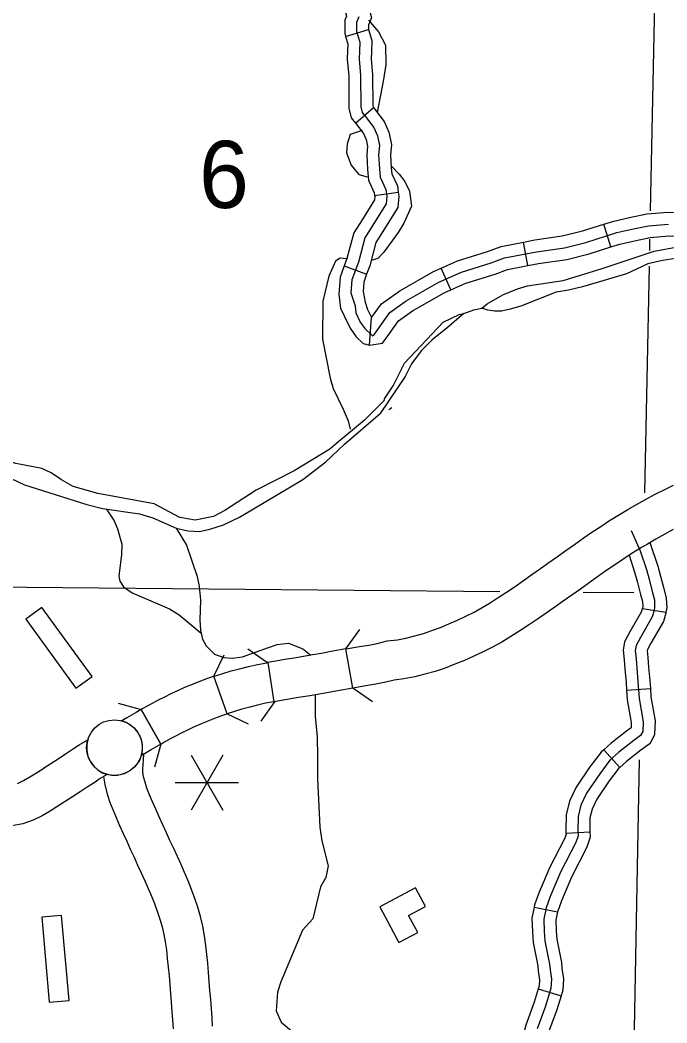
# Model space of a CAD drawing. Extents: x 0 to 3171, y 0 to 2059.
# Drawn here: x 1380.6 to 1448.5, y 456.8 to 562 of the extents above; entities that cross this region are included whole.
import ezdxf

# ---------------------------------------------------------------- set-up
doc = ezdxf.new("R2010")
doc.units = 0
for name, color, linetype in [('Level 10', 7, 'Continuous'), ('Level 24', 7, 'Continuous'), ('Level 32', 7, 'Continuous'), ('Level 35', 7, 'Continuous'), ('Level 37', 7, 'Continuous'), ('Level 48', 7, 'Continuous'), ('Level 5', 7, 'Continuous'), ('Level 57', 7, 'Continuous'), ('Level 58', 7, 'Continuous')]:
    doc.layers.add(name, color=color, linetype=linetype)

msp = doc.modelspace()

# ---------------------------------------------------------------- linework, layer by layer
at = {"layer": 'Level 10'}
for p, q in [((1395.37, 486.06), (1393.31, 489.68)), ((1402.32, 489.24), (1402.33, 489.24)), ((1383.08, 483.54), (1383.07, 483.53)), ((1385.33, 480.04), (1385.32, 480.03))]:
    msp.add_line(p, q, dxfattribs=at)
for points in [[(1415.52, 491.94), (1414.8, 496.05), (1415.2, 496.12), (1416.21, 496.29), (1417.19, 496.45), (1418.09, 496.62), (1419.13, 496.88), (1420.22, 497), (1421.1, 497.19), (1422.03, 497.41), (1422.93, 497.67), (1423.82, 497.96), (1424.71, 498.3), (1425.61, 498.67), (1426.5, 499.06), (1427.37, 499.47), (1428.24, 499.91), (1429.09, 500.38), (1429.93, 500.88), (1430.78, 501.43), (1431.66, 502.01), (1432.55, 502.61), (1433.43, 503.22), (1434.32, 503.84), (1435.21, 504.47), (1436.11, 505.11), (1437, 505.73), (1437.88, 506.37), (1438.79, 507.01), (1439.7, 507.65), (1440.62, 508.28), (1441.54, 508.9), (1442.47, 509.51), (1443.67, 510.27), (1444.37, 510.67), (1445.3, 511.2), (1446.23, 511.71), (1447.24, 512.29), (1448.28, 512.77), (1449.16, 513.24)], [(1449.14, 508.58), (1448.27, 508.08), (1447.34, 507.57), (1446.44, 507.05), (1445.81, 506.69), (1444.72, 506.01), (1443.85, 505.44), (1442.97, 504.84), (1442.08, 504.23), (1441.19, 503.61), (1440.31, 502.98), (1439.41, 502.33), (1438.51, 501.7), (1437.61, 501.07), (1436.72, 500.43), (1435.81, 499.79), (1434.89, 499.16), (1433.97, 498.55), (1433.05, 497.94), (1432.12, 497.34), (1431.16, 496.77), (1430.19, 496.23), (1429.2, 495.73), (1428.22, 495.27), (1427.23, 494.83), (1426.24, 494.43), (1425.22, 494.04), (1424.16, 493.68), (1423.08, 493.38), (1422.02, 493.13), (1420.89, 492.89), (1419.87, 492.77), (1418.99, 492.55), (1417.93, 492.34), (1416.89, 492.18), (1415.91, 492.01), (1415.52, 491.94)], [(1402.33, 489.24), (1400.93, 493.17), (1401.01, 493.2), (1401.87, 493.47), (1402.75, 493.73), (1403.64, 493.97), (1404.56, 494.2), (1405.51, 494.41), (1406.48, 494.6), (1406.61, 494.62)], [(1406.61, 494.62), (1407.23, 490.5), (1406.37, 490.34), (1405.53, 490.15), (1404.7, 489.94), (1403.88, 489.72), (1403.09, 489.48), (1402.33, 489.24), (1402.32, 489.24)], [(1400.93, 493.17), (1400.69, 493.09), (1400.17, 492.9), (1399.36, 492.59), (1398.59, 492.29), (1397.85, 491.98), (1397.13, 491.66), (1396.43, 491.33), (1395.75, 491), (1395.09, 490.67), (1394.46, 490.33), (1393.86, 490), (1393.49, 489.78), (1393.31, 489.68)], [(1393.31, 489.68), (1395.37, 486.06), (1393.3, 489.68), (1392.77, 489.38), (1392.28, 489.09), (1391.82, 488.82), (1391.28, 488.51)], [(1391.28, 488.51), (1391.36, 488.48), (1391.45, 488.45), (1391.56, 488.41), (1391.67, 488.37), (1391.79, 488.31), (1391.89, 488.26), (1391.95, 488.23), (1391.99, 488.2), (1392.04, 488.17), (1392.08, 488.15), (1392.13, 488.12), (1392.18, 488.08), (1392.23, 488.05), (1392.31, 487.98), (1392.37, 487.94), (1392.44, 487.87), (1392.51, 487.81), (1392.56, 487.76), (1392.65, 487.67), (1392.73, 487.57), (1392.81, 487.49), (1392.88, 487.38), (1392.97, 487.25), (1393.04, 487.13), (1393.11, 487.01), (1393.17, 486.88), (1393.22, 486.76), (1393.27, 486.63), (1393.31, 486.51), (1393.34, 486.39), (1393.36, 486.29), (1393.38, 486.16), (1393.4, 486.05), (1393.41, 485.9), (1393.42, 485.75), (1393.42, 485.6), (1393.41, 485.45), (1393.4, 485.36), (1393.39, 485.26), (1393.37, 485.17), (1393.36, 485.1), (1393.34, 484.99), (1393.3, 484.87), (1394.37, 485.48), (1394.85, 485.76), (1395.37, 486.06), (1395.37, 486.06)], [(1395.37, 486.06), (1395.58, 486.18), (1395.9, 486.36), (1396.45, 486.67), (1397.02, 486.97), (1397.61, 487.27), (1398.22, 487.57), (1398.84, 487.86), (1399.49, 488.15), (1400.17, 488.43), (1400.87, 488.71), (1401.6, 488.99), (1401.88, 489.08), (1402.31, 489.24)], [(1383.07, 483.53), (1383.83, 484.03), (1384.6, 484.53), (1385.36, 485.04), (1386.09, 485.51), (1386.79, 485.97), (1387.71, 486.52), (1387.6, 486), (1387.59, 485.41), (1387.72, 484.8), (1387.94, 484.28), (1388.33, 483.74), (1388.71, 483.38), (1389.21, 483.06), (1389.74, 482.88)], [(1400.81, 456.46), (1400.75, 457.39), (1400.68, 458.33), (1400.61, 459.27), (1400.53, 460.21), (1400.46, 461.15), (1400.38, 462.11), (1400.29, 463.06), (1400.19, 464), (1400.09, 464.94), (1399.96, 465.95), (1399.77, 466.96), (1399.53, 467.96), (1399.24, 468.94), (1398.93, 469.87), (1398.6, 470.79), (1398.25, 471.7), (1397.87, 472.58), (1397.49, 473.44), (1397.11, 474.27), (1396.73, 475.11), (1396.33, 475.95), (1395.96, 476.76), (1395.59, 477.59), (1395.21, 478.42), (1394.84, 479.23), (1394.49, 480), (1394.19, 480.74), (1393.92, 481.44), (1393.72, 482.07), (1393.57, 482.64), (1393.5, 483.11), (1393.49, 483.49), (1393.51, 483.87), (1393.57, 484.36), (1393.6, 485.04), (1393.3, 484.87), (1393.13, 484.35), (1392.9, 484.02), (1392.63, 483.68), (1392.11, 483.24), (1391.52, 482.94), (1390.83, 482.78), (1390.24, 482.77), (1389.74, 482.88), (1389.36, 482.65)], [(1380.34, 481.93), (1380.95, 482.23), (1381.61, 482.61), (1382.33, 483.06), (1383.08, 483.54)], [(1389.74, 482.88), (1389.02, 482.45), (1388.36, 482.01), (1387.64, 481.55), (1386.9, 481.06), (1386.11, 480.54), (1385.33, 480.04)], [(1389.36, 482.65), (1389.49, 481.82), (1389.71, 480.93), (1389.99, 480.05), (1390.32, 479.2), (1390.67, 478.36), (1391.04, 477.51), (1391.42, 476.69), (1391.79, 475.87), (1392.17, 475.04), (1392.56, 474.19), (1392.94, 473.37), (1393.31, 472.55), (1393.69, 471.72), (1394.05, 470.92), (1394.39, 470.12), (1394.7, 469.32), (1394.99, 468.52), (1395.26, 467.7), (1395.51, 466.88), (1395.7, 466.09), (1395.84, 465.3), (1395.95, 464.46), (1396.05, 463.57), (1396.14, 462.65), (1396.23, 461.74), (1396.31, 460.82), (1396.38, 459.88), (1396.46, 458.94), (1396.53, 458.02), (1396.59, 457.1), (1396.65, 456.18)], [(1385.32, 480.03), (1384.55, 479.54), (1383.77, 479.04), (1382.91, 478.55), (1381.96, 478.09), (1380.9, 477.71), (1379.74, 477.47)]]:
    msp.add_lwpolyline(points, dxfattribs=at)
at = {"layer": 'Level 24'}
msp.add_circle((1390.5, 485.69), 2.92, dxfattribs=at)
at = {"layer": 'Level 32'}
for p, q in [((1414.77, 560.31), (1417.17, 561.03)), ((1415.81, 551.21), (1417.7, 552.85)), ((1417.81, 543.62), (1420.29, 543.98)), ((1442.61, 538.22), (1441.86, 540.6)), ((1433.9, 536.27), (1433.43, 538.72)), ((1414.63, 536.22), (1416.97, 535.36)), ((1425.81, 533.71), (1424.79, 535.99)), ((1417.28, 527.92), (1417.48, 530.8)), ((1445.91, 500.3), (1448.38, 499.89)), ((1444.26, 491.7), (1446.75, 491.88)), ((1441.86, 485.47), (1443.54, 483.62)), ((1437.89, 476.72), (1440.39, 476.86)), ((1434.55, 468.95), (1437.01, 468.47)), ((1434.99, 460.39), (1437.38, 459.64))]:
    msp.add_line(p, q, dxfattribs=at)
for points in [[(1413.62, 569.18), (1415.08, 567.7), (1416.24, 566.32), (1416.71, 565.28), (1417.47, 562.27), (1417.17, 561.52), (1417.17, 561.01), (1417.17, 561.03)], [(1411.84, 567.43), (1413.23, 566.02), (1414.11, 564.98), (1414.34, 564.45), (1414.85, 562.44), (1414.67, 562), (1414.67, 560.64), (1414.77, 560.31)], [(1416.16, 562.36), (1415.92, 561.76), (1415.92, 560.83), (1416.26, 559.71), (1416.23, 558.75), (1416.18, 557.94), (1416.34, 556.2), (1416.36, 552.93), (1416.49, 552.33), (1416.83, 551.94), (1417.71, 550.75), (1418.1, 549.86), (1418.31, 548.87), (1418.23, 547.89), (1418.31, 546.43), (1418.39, 545.55), (1418.99, 544.26), (1419.09, 543.53), (1419.02, 542.75), (1417.56, 540.39), (1416.78, 539.19), (1416.1, 536.62), (1415.43, 534.78), (1415.32, 533.41), (1415.78, 532.03)], [(1417.17, 561.03), (1417.51, 559.88), (1417.48, 558.69), (1417.43, 557.96), (1417.59, 556.26), (1417.61, 553.07), (1417.65, 552.91), (1417.7, 552.85)], [(1414.77, 560.31), (1415, 559.54), (1414.98, 558.8), (1414.93, 557.93), (1415.09, 556.14), (1415.11, 552.79), (1415.34, 551.75), (1415.81, 551.21)], [(1417.7, 552.85), (1417.81, 552.72), (1418.8, 551.38), (1419.3, 550.25), (1419.57, 548.96), (1419.48, 547.87), (1419.56, 546.52), (1419.61, 545.88), (1420.2, 544.62), (1420.29, 543.98)], [(1415.81, 551.21), (1415.85, 551.16), (1416.63, 550.11), (1416.91, 549.48), (1417.05, 548.79), (1416.98, 547.9), (1417.06, 546.34), (1417.16, 545.22), (1417.77, 543.9), (1417.81, 543.62)], [(1417.81, 543.62), (1417.83, 543.5), (1417.8, 543.16), (1416.5, 541.06), (1415.62, 539.71), (1414.91, 537), (1414.63, 536.22)], [(1420.29, 543.98), (1420.35, 543.56), (1420.23, 542.35), (1418.61, 539.72), (1417.94, 538.68), (1417.3, 536.25), (1416.97, 535.36)], [(1441.86, 540.6), (1442.9, 540.93), (1444.55, 541.31), (1446.37, 541.68), (1448.62, 541.87), (1450.52, 541.8), (1451.08, 541.72)], [(1415.78, 532.03), (1415.83, 531.31), (1416.3, 530.34), (1416.83, 529.61), (1417.47, 529.01), (1417.6, 528.88), (1417.71, 528.97), (1419.41, 531.35), (1421.13, 532.57), (1424.55, 534.51), (1426.94, 535.58), (1430.05, 536.55), (1431.43, 537.07), (1434.81, 537.72), (1437.74, 538.14), (1439.97, 538.7), (1443.23, 539.72), (1444.82, 540.09), (1446.55, 540.44), (1448.65, 540.62)], [(1433.43, 538.72), (1434.61, 538.95), (1437.5, 539.37), (1439.63, 539.91), (1441.86, 540.6)], [(1424.79, 535.99), (1426.5, 536.75), (1429.64, 537.73), (1431.09, 538.28), (1433.43, 538.72)], [(1442.61, 538.22), (1443.55, 538.51), (1445.09, 538.87), (1446.73, 539.2), (1448.68, 539.37), (1450.29, 539.31), (1450.71, 539.25)], [(1433.9, 536.27), (1435.02, 536.48), (1437.98, 536.91), (1440.31, 537.5), (1442.61, 538.22)], [(1414.63, 536.22), (1414.2, 535.05), (1414.06, 533.25), (1414.23, 531.78), (1414.6, 530.98), (1415.23, 529.7), (1415.88, 528.78), (1416.61, 528.1), (1417.28, 527.92), (1418.63, 528.12), (1419.3, 529.05)], [(1417.48, 530.8), (1418.52, 532.25), (1420.45, 533.62), (1423.98, 535.63), (1424.79, 535.99)], [(1425.81, 533.71), (1427.38, 534.41), (1430.46, 535.37), (1431.77, 535.86), (1433.9, 536.27)], [(1416.97, 535.36), (1416.66, 534.51), (1416.59, 533.56), (1416.81, 532.41), (1417.06, 531.64), (1417.48, 530.8)], [(1419.3, 529.05), (1420.31, 530.45), (1421.8, 531.51), (1425.11, 533.39), (1425.81, 533.71)], [(1444.74, 508.48), (1445.69, 506.32), (1446.33, 504.37), (1446.61, 503.35), (1446.94, 502.08), (1447.17, 501.19), (1447.2, 500.43), (1447.14, 500.08), (1446.95, 499.41), (1445.7, 497.25), (1445.25, 496.39), (1445.17, 495.88), (1445.25, 495.02), (1445.33, 494.03), (1445.44, 492.64), (1445.57, 490.86), (1445.99, 488.41), (1445.95, 487.39), (1445.73, 486.96), (1445.01, 486.42), (1443.43, 485.21), (1442.5, 484.37), (1441.43, 482.94), (1440.06, 480.9)], [(1446.71, 507.21), (1447.53, 504.73), (1447.81, 503.68), (1448.15, 502.4), (1448.42, 501.38), (1448.46, 500.35), (1448.38, 499.89)], [(1444.52, 505.88), (1445.13, 504.01), (1445.4, 503.03), (1445.73, 501.76), (1445.93, 501.01), (1445.95, 500.51), (1445.91, 500.3)], [(1445.92, 500.36), (1445.79, 499.9), (1444.61, 497.85), (1444.05, 496.79), (1443.9, 495.92), (1444.01, 494.91), (1444.08, 493.93), (1444.2, 492.55), (1444.26, 491.7)], [(1448.38, 499.89), (1448.37, 499.81), (1448.12, 498.92), (1446.8, 496.64), (1446.45, 495.98), (1446.43, 495.83), (1446.5, 495.13), (1446.57, 494.13), (1446.69, 492.74), (1446.75, 491.88)], [(1444.26, 491.7), (1444.33, 490.71), (1444.74, 488.33), (1444.72, 487.76), (1444.25, 487.42), (1442.63, 486.17), (1441.86, 485.47)], [(1446.75, 491.88), (1446.81, 491.01), (1447.25, 488.49), (1447.19, 487.07), (1446.72, 486.13), (1445.76, 485.42), (1444.24, 484.25), (1443.54, 483.62)], [(1441.86, 485.47), (1441.58, 485.21), (1440.41, 483.66), (1438.97, 481.53), (1438.27, 480.08), (1437.91, 478.65), (1437.88, 476.98), (1437.89, 476.72)], [(1443.54, 483.62), (1443.43, 483.52), (1442.44, 482.21), (1441.14, 480.28), (1440.63, 479.22), (1440.4, 478.32), (1440.38, 477.02), (1440.39, 476.86)], [(1440.06, 480.9), (1439.45, 479.65), (1439.16, 478.48), (1439.13, 477), (1439.16, 476.45), (1438.92, 475.72), (1437.32, 472.63), (1436.25, 470.07), (1435.81, 468.88), (1435.58, 467.68), (1435.62, 466.41), (1435.69, 465.41), (1436.17, 462.98), (1436.23, 462.37), (1436.36, 461.38), (1436.32, 460.45), (1435.74, 458.58), (1434.86, 456.19)], [(1437.89, 476.72), (1437.9, 476.61), (1437.77, 476.2), (1436.19, 473.16), (1435.08, 470.53), (1434.6, 469.21), (1434.55, 468.95)], [(1440.39, 476.86), (1440.42, 476.28), (1440.08, 475.24), (1438.46, 472.1), (1437.41, 469.61), (1437.02, 468.54), (1437.01, 468.47)], [(1434.55, 468.95), (1434.32, 467.78), (1434.37, 466.35), (1434.45, 465.24), (1434.94, 462.8), (1434.99, 462.23), (1435.11, 461.32), (1435.08, 460.66), (1434.99, 460.39)], [(1437.01, 468.47), (1436.83, 467.58), (1436.87, 466.48), (1436.93, 465.58), (1437.41, 463.16), (1437.47, 462.51), (1437.62, 461.43), (1437.56, 460.23), (1437.38, 459.64)], [(1434.99, 460.39), (1434.55, 458.98), (1433.67, 456.57), (1432.98, 453.93), (1432.95, 451.53)], [(1437.38, 459.64), (1436.92, 458.18), (1436.06, 455.82), (1435.47, 453.59), (1435.45, 451.51)]]:
    msp.add_lwpolyline(points, dxfattribs=at)
at = {"layer": 'Level 35'}
msp.add_line((1419.55, 546.73), (1420.37, 545.86), dxfattribs=at)
for points in [[(1417.16, 562.01), (1418.22, 560.78), (1418.94, 559.4), (1418.97, 557.37), (1418.73, 555.78), (1418.09, 552.33)], [(1416.49, 550.43), (1415.26, 550.02), (1414.92, 549), (1414.87, 548.08), (1415.34, 546.81), (1416.16, 545.83), (1417.01, 545.56)], [(1420.37, 545.86), (1420.97, 545.09), (1421.47, 544.06), (1421.69, 542.48), (1420.86, 540.73), (1420.27, 539.73), (1418.76, 537.66), (1418.13, 537), (1417.44, 536.8)], [(1429.05, 531.8), (1429.63, 532.25), (1431.28, 533.21), (1432.79, 533.82), (1433.86, 534.13), (1437.6, 534.71), (1441.59, 535.92), (1447.14, 537.77), (1449.03, 538.14), (1450.09, 538.2), (1451.12, 538.2), (1451.79, 538.02), (1452.17, 537.83), (1453.06, 537.1), (1454.03, 535.54), (1456.74, 532.17), (1457.68, 531.4), (1461.13, 528.94), (1463.42, 528.08), (1464.27, 527.97), (1465.34, 528.24)], [(1414.9, 536.97), (1414.19, 537.05), (1413.69, 536.71), (1412.99, 535.14), (1412.39, 532.53), (1412.35, 528.55), (1413.14, 524.46), (1413.45, 523.38), (1414.52, 521.21), (1415.03, 519.98), (1415.25, 519.1)], [(1464.99, 527.44), (1463.95, 526.92), (1463.31, 526.85), (1461.84, 527.29), (1458.82, 529.11), (1457.3, 530.48), (1453.05, 535.28), (1452.47, 535.85), (1451.45, 536.5), (1450.6, 536.83), (1449.37, 537.02), (1448.01, 536.81), (1446.5, 536.44), (1444.25, 535.4), (1439.63, 534.05), (1438.14, 533.69), (1436.86, 533.48), (1433.15, 532.02), (1432.05, 531.68), (1431.14, 531.48), (1430.41, 531.47), (1429.7, 531.57), (1429.05, 531.8)], [(1427.16, 531.25), (1428.22, 531.62), (1429.05, 531.8)], [(1427.16, 531.25), (1425.39, 529.7), (1423.86, 528.49), (1422.69, 527.33), (1421.67, 525.96), (1421.01, 524.62), (1418.38, 520.75)], [(1418.82, 522.09), (1418.85, 522.28), (1419.74, 523.63), (1420.93, 526.02), (1425.01, 530.33), (1426.69, 531.14), (1427.16, 531.25)], [(1418.83, 522.15), (1416.73, 520.05), (1413.85, 517.62), (1413.11, 517), (1409.37, 514.72), (1405.37, 512.69), (1402.09, 510.55), (1400.9, 509.94), (1398.96, 509.54), (1397.36, 509.85), (1394.66, 511.26), (1388.76, 512.36), (1386.17, 513.07), (1384.93, 513.78), (1383.86, 514.52), (1382.87, 514.96), (1380.17, 515.5), (1378.76, 515.92), (1377.01, 516.89), (1375.04, 518.56), (1373.2, 520.66), (1371.11, 522.53), (1369.46, 523.64), (1368.54, 524.07)], [(1368.54, 524.07), (1369.5, 521.95), (1370.12, 521.01), (1370.92, 520.45), (1372.14, 519.77), (1373.27, 518.96), (1374.43, 518.07), (1378.45, 514.62), (1379.67, 513.91), (1381.05, 513.25), (1387.59, 511.2), (1389.24, 510.79), (1393.13, 510.22), (1394.52, 509.8), (1396.99, 508.73), (1398.22, 508.44), (1399.42, 508.36), (1400.53, 508.62), (1401.94, 509.08), (1403.64, 509.88), (1410.29, 513.81), (1412.68, 515.68), (1414.65, 517.52), (1418.38, 520.75)], [(1419.6, 521.33), (1419.3, 521.14)], [(1389.65, 510.73), (1390.49, 509.48), (1390.83, 508.65), (1391.27, 507.04), (1391.23, 505.96), (1390.95, 503.67), (1391.08, 503.14), (1391.44, 502.56), (1392.35, 501.93), (1396.28, 500.24), (1397.28, 499.61), (1399.59, 497.69)], [(1396.99, 508.73), (1398.06, 506.94), (1399.18, 503.63), (1399.41, 502.6), (1399.53, 501.2), (1399.46, 499.06), (1399.52, 498), (1399.73, 497.08), (1400.13, 496.37), (1401.02, 495.51), (1401.97, 495.14), (1402.87, 495.08), (1403.96, 495.23), (1406.66, 496.21), (1407.59, 496.51), (1408.76, 496.65), (1410.26, 496.07), (1411.1, 495.38)], [(1411.58, 491.23), (1411.57, 488.97), (1411.79, 486.82), (1411.83, 484.69), (1411.83, 482.43)], [(1411.83, 482.43), (1412.06, 477.34), (1412.27, 475.9), (1412.93, 473.27), (1412.7, 472.05), (1412.12, 471.08), (1411.31, 467.73), (1410.25, 466.54), (1409.42, 464.63), (1408.52, 462.45), (1407.96, 461.12), (1407.61, 460.04), (1407.49, 458.08), (1407.99, 456.89), (1409.1, 455.96)]]:
    msp.add_lwpolyline(points, dxfattribs=at)
at = {"layer": 'Level 37'}
for points in [[(1414.8, 496.05), (1416.24, 498.09)], [(1404.5, 496.04), (1406.55, 494.61)], [(1400.93, 493.17), (1402.02, 495.42)], [(1417.57, 490.51), (1415.52, 491.94)], [(1390.9, 490.35), (1393.31, 489.68)], [(1407.29, 490.51), (1405.86, 488.46)], [(1404.56, 488.15), (1402.31, 489.24)], [(1395.37, 486.06), (1394.7, 483.65)]]:
    msp.add_lwpolyline(points, dxfattribs=at)
at = {"layer": 'Level 48'}
for p, q in [((1401.87, 484.91), (1398.54, 479.13)), ((1398.54, 484.91), (1401.87, 479.13)), ((1396.87, 482.02), (1403.54, 482.02))]:
    msp.add_line(p, q, dxfattribs=at)
for points in [[(1414.8, 496.05), (1413.21, 495.76), (1412.23, 495.58), (1411.28, 495.41), (1410.33, 495.24), (1409.36, 495.08), (1409.12, 495.04)], [(1409.36, 495.08), (1408.4, 494.92), (1407.45, 494.76), (1406.61, 494.62)], [(1415.52, 491.94), (1413.95, 491.66), (1412.98, 491.48), (1412.01, 491.31), (1411.02, 491.14), (1410.05, 490.97), (1409.81, 490.94)], [(1409.81, 490.94), (1407.23, 490.5)]]:
    msp.add_lwpolyline(points, dxfattribs=at)
at = {"layer": 'Level 5'}
for points in [[(1447.76, 592.35), (1446.73, 542)], [(1446.67, 539.02), (1446.65, 537.83)], [(1446.61, 536.2), (1446.13, 512.41)], [(1354.47, 502.77), (1430.95, 502.08)], [(1439.68, 502), (1445, 501.95)], [(1445.58, 484.4), (1444.24, 412.85)]]:
    msp.add_lwpolyline(points, dxfattribs=at)
at = {"layer": 'Level 57'}
for p, q in [((1382.89, 500.39), (1381.2, 499.17)), ((1388.15, 493.14), (1382.89, 500.39)), ((1381.2, 499.17), (1386.46, 491.92)), ((1386.46, 491.92), (1388.15, 493.14)), ((1384.94, 468.07), (1382.87, 467.89)), ((1382.87, 467.89), (1383.66, 458.97)), ((1385.74, 459.15), (1384.94, 468.07)), ((1383.66, 458.97), (1385.74, 459.15))]:
    msp.add_line(p, q, dxfattribs=at)
at = {"layer": 'Level 58'}
msp.add_lwpolyline([(1418.36, 468.98), (1420.36, 465.25), (1422.33, 466.31), (1421.38, 468.07), (1423.15, 469.02), (1422.09, 470.99)], close=True, dxfattribs=at)

# ---------------------------------------------------------------- texts
at = {"layer": 'Level 5'}
msp.add_text('6', height=7.04, dxfattribs=at).set_placement((1399.38, 542.31))

doc.saveas('drawing.dxf')
